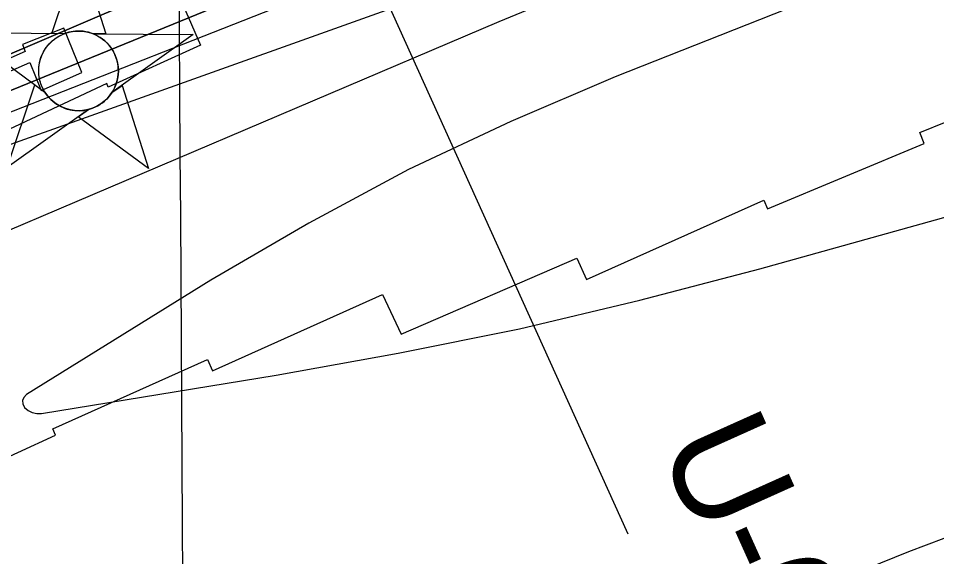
# Model space of a CAD drawing. Extents: x 3477039 to 3515015, y 546746 to 572297.
# Drawn here: x 3491621 to 3492325, y 564454 to 564867 of the extents above; entities that cross this region are included whole.
import ezdxf

# ---------------------------------------------------------------- set-up
doc = ezdxf.new("R2010")
doc.units = 0
for name, color, linetype in [('V-CHAN-DOCK', 7, 'Continuous'), ('V-CHAN-NAID', 7, 'Continuous'), ('V-GRID-MAJR', 7, 'Continuous'), ('V-RIVR-RANG', 7, 'Continuous'), ('V-RIVR-RANG-IDEN', 7, 'Continuous'), ('V-RRAP-RVMT', 7, 'Continuous'), ('V-TOPO-DPTH', 7, 'Continuous'), ('V-TOPO-MAJR', 7, 'Continuous'), ('V-TOPO-MINR', 7, 'Continuous')]:
    doc.layers.add(name, color=color, linetype=linetype)

msp = doc.modelspace()

# ---------------------------------------------------------------- linework, layer by layer
at = {"layer": 'V-CHAN-DOCK'}
msp.add_lwpolyline([(3491533.29, 564790.62), (3491629.49, 564832.96), (3491638.35, 564811.25), (3491669.53, 564825.09), (3491655.71, 564859.21), (3491623.95, 564846.54), (3491626.09, 564841.3), (3491529.03, 564798.53)], dxfattribs=at)
at = {"layer": 'V-CHAN-NAID'}
for points in [[(3491656.02, 564854.96), (3491646.44, 564855.03), (3491667.56, 564918.51), (3491687.79, 564854.73), (3491678.2, 564854.8), (3491676.62, 564855.38), (3491674.53, 564856), (3491672.49, 564856.45), (3491670.45, 564856.76), (3491669.28, 564856.87), (3491667.75, 564856.95), (3491666.03, 564856.95), (3491664.66, 564856.88), (3491662.75, 564856.68), (3491661.39, 564856.46), (3491659.6, 564856.08), (3491658.07, 564855.66), (3491657.04, 564855.33)], [(3491656.02, 564854.96), (3491579.53, 564855.5), (3491641.1, 564810.1), (3491639.98, 564812.01), (3491639.17, 564813.64), (3491638.35, 564815.61), (3491637.65, 564817.66), (3491637.29, 564818.98), (3491636.93, 564820.61), (3491636.68, 564822.06), (3491636.5, 564823.65), (3491636.39, 564825.39), (3491636.37, 564826.97), (3491636.48, 564829.05), (3491636.66, 564830.66), (3491637.06, 564832.87), (3491637.54, 564834.79), (3491638.14, 564836.68), (3491638.79, 564838.35), (3491639.52, 564839.94), (3491640.34, 564841.48), (3491641.4, 564843.21), (3491642.43, 564844.69), (3491643.43, 564845.95), (3491644.43, 564847.1), (3491645.74, 564848.44), (3491646.79, 564849.4), (3491648.51, 564850.8), (3491649.72, 564851.67), (3491651.41, 564852.74), (3491653.14, 564853.68), (3491654.58, 564854.37)], [(3491678.2, 564854.8), (3491754.69, 564854.26), (3491692.49, 564809.74), (3491693.4, 564811.23), (3491694.38, 564813.07), (3491695.09, 564814.66), (3491695.83, 564816.61), (3491696.38, 564818.4), (3491696.77, 564820.04), (3491697.14, 564822.05), (3491697.32, 564823.62), (3491697.45, 564825.83), (3491697.42, 564827.89), (3491697.23, 564830.11), (3491696.96, 564831.87), (3491696.47, 564834.1), (3491695.83, 564836.24), (3491695.08, 564838.22), (3491694.43, 564839.66), (3491693.43, 564841.58), (3491692.36, 564843.3), (3491691.15, 564845), (3491689.89, 564846.54), (3491688.62, 564847.91), (3491686.98, 564849.44), (3491685.24, 564850.85), (3491683.56, 564852.03), (3491681.67, 564853.16), (3491680.2, 564853.92)], [(3491674.46, 564796.83), (3491612.25, 564752.31), (3491633.38, 564815.79), (3491641.1, 564810.1), (3491641.73, 564809.14), (3491643.12, 564807.28), (3491644.33, 564805.86), (3491645.79, 564804.36), (3491647.18, 564803.11), (3491648.64, 564801.95), (3491650.04, 564800.97), (3491651.72, 564799.93), (3491653.43, 564799.02), (3491655.22, 564798.21), (3491656.67, 564797.65), (3491658.3, 564797.12), (3491660.52, 564796.56), (3491662.06, 564796.27), (3491664.08, 564796.02), (3491665.62, 564795.91), (3491667.48, 564795.89), (3491669.17, 564795.97), (3491670.88, 564796.14), (3491672.78, 564796.45)], [(3491692.49, 564809.74), (3491700.28, 564815.32), (3491720.51, 564751.54), (3491666.66, 564791.25), (3491674.46, 564796.83), (3491676.12, 564797.31), (3491677.73, 564797.87), (3491679.89, 564798.78), (3491681.63, 564799.67), (3491683.49, 564800.78), (3491685.23, 564801.99), (3491686.79, 564803.24), (3491688.07, 564804.41), (3491689.46, 564805.83), (3491690.66, 564807.23), (3491691.78, 564808.7)]]:
    msp.add_lwpolyline(points, close=True, dxfattribs=at)
msp.add_circle((3491666.91, 564826.43), 30.54, dxfattribs=at)
at = {"layer": 'V-GRID-MAJR'}
msp.add_spline([(3491798.96, 555464.66), (3491782.88, 558228.11), (3491747.62, 564289.07), (3491712.36, 570350.05), (3491712.34, 570353.12)], degree=3, dxfattribs=at)
at = {"layer": 'V-RIVR-RANG'}
msp.add_line((3491634.9, 565473.55), (3492088.16, 564471.27), dxfattribs=at)
at = {"layer": 'V-RRAP-RVMT'}
for points in [[(3492095.11, 564975.09), (3492001.32, 565191.88), (3491870.41, 565134.96), (3491859.23, 565159.73), (3491721.36, 565098.07), (3491717.42, 565106.54), (3491658.4, 565080.52), (3491760.53, 564846.25), (3491689.66, 564813.95), (3491688.52, 564816.8), (3491559.18, 564756.11)], [(3492195.18, 564720.68), (3492315.39, 564770.83), (3492312.07, 564779.21), (3492433.12, 564828.34), (3492431.52, 564832.5), (3492538.08, 564876.76), (3492548.78, 564853.34), (3492664.32, 564901.36), (3492675.57, 564875.42), (3492809.07, 564928.72), (3492789.18, 564979.38), (3492887.17, 565019.02), (3492915.98, 564948.81), (3493043.64, 564999.8), (3493045.89, 564994.11), (3493192.39, 565053.4), (3493175.01, 565099.18), (3493296.91, 565148.61)], [(3491504.52, 564480.45), (3491649.23, 564546.95), (3491647.16, 564551.79), (3491765.69, 564605.14), (3491769.7, 564596.33), (3491899.94, 564655), (3491914.16, 564624.51), (3492048.95, 564682.86), (3492056.4, 564666.46), (3492192.25, 564727.37), (3492195.18, 564720.68)]]:
    msp.add_lwpolyline(points, dxfattribs=at)
at = {"layer": 'V-TOPO-DPTH'}
for points in [[(3493739.17, 565613.85), (3493100.46, 565400.05), (3493070.29, 565388.47), (3492826.03, 565299.69), (3492603.89, 565223.36), (3492587.82, 565217.77), (3492571.77, 565212.11), (3492555.77, 565206.32), (3492539.79, 565200.46), (3492132.66, 565049.33), (3492000.16, 564998.79), (3491868.3, 564946.69), (3491737.38, 564892.24), (3491607.11, 564836.22)], [(3491607.11, 564836.22), (3491737.38, 564892.24), (3491868.3, 564946.69), (3492000.16, 564998.79), (3492132.66, 565049.33), (3492539.79, 565200.46), (3492555.77, 565206.32), (3492571.77, 565212.11), (3492587.82, 565217.77), (3492603.89, 565223.36), (3492826.03, 565299.69), (3493070.29, 565388.47), (3493100.46, 565400.05), (3493739.17, 565613.85)], [(3493241.94, 565412.43), (3493129.74, 565373.54), (3493017.28, 565335.42), (3492904.64, 565297.81), (3492588.3, 565193.39), (3492583.15, 565191.67), (3492578.01, 565189.93), (3492572.88, 565188.14), (3492567.77, 565186.33), (3492426.78, 565135.83), (3492351.37, 565108.25), (3492276.22, 565080.01), (3492201.44, 565050.78), (3492126.92, 565020.88), (3491375.59, 564713.69)], [(3491375.59, 564713.69), (3492126.92, 565020.88), (3492201.44, 565050.78), (3492276.22, 565080.01), (3492351.37, 565108.25), (3492426.78, 565135.83), (3492567.77, 565186.33), (3492572.88, 565188.14), (3492578.01, 565189.93), (3492583.15, 565191.67), (3492588.3, 565193.39), (3492904.64, 565297.81), (3493017.28, 565335.42), (3493129.74, 565373.54), (3493241.94, 565412.43)]]:
    msp.add_lwpolyline(points, dxfattribs=at)
at = {"layer": 'V-TOPO-MAJR'}
msp.add_lwpolyline([(3493326.15, 565405.03), (3493209.96, 565367.87), (3493093.78, 565330.7), (3492817.09, 565242.16), (3492791.41, 565233.96), (3492765.72, 565225.77), (3492740.03, 565217.61), (3492714.33, 565209.47), (3492702.35, 565205.69), (3492682.65, 565199.4), (3492662.97, 565193.05), (3492643.32, 565186.6), (3492623.7, 565180.07), (3492604.12, 565173.42), (3492584.57, 565166.67), (3492565.08, 565159.76), (3492545.62, 565152.76), (3492415.17, 565105.2), (3492330.64, 565074.01), (3492246.27, 565042.39), (3492162.14, 565010.12), (3492078.18, 564977.42), (3491369.77, 564698.38)], dxfattribs=at)
at = {"layer": 'V-TOPO-MINR'}
for points in [[(3493739.17, 565613.85), (3493100.46, 565400.05), (3493070.29, 565388.47), (3492826.03, 565299.69), (3492603.89, 565223.36), (3492587.82, 565217.77), (3492571.77, 565212.11), (3492555.77, 565206.32), (3492539.79, 565200.46), (3492132.66, 565049.33), (3492000.16, 564998.79), (3491868.3, 564946.69), (3491737.38, 564892.24), (3491607.11, 564836.22)], [(3493241.94, 565412.43), (3493129.74, 565373.54), (3493017.28, 565335.42), (3492904.64, 565297.81), (3492588.3, 565193.39), (3492583.15, 565191.67), (3492578.01, 565189.93), (3492572.88, 565188.14), (3492567.77, 565186.33), (3492426.78, 565135.83), (3492351.37, 565108.25), (3492276.22, 565080.01), (3492201.44, 565050.78), (3492126.92, 565020.88), (3491375.59, 564713.69)], [(3493248.94, 565340.91), (3493190.16, 565320.7), (3493137.69, 565302.63), (3493052.63, 565273.49), (3492967.51, 565244.55), (3492882.3, 565215.88), (3492797.02, 565187.4), (3492634.67, 565133.47), (3492616.05, 565127.22), (3492597.46, 565120.89), (3492578.92, 565114.43), (3492560.41, 565107.88), (3491557.26, 564749.6)], [(3493271.09, 565298.89), (3493155.34, 565261.18), (3493039.05, 565225.05), (3492616.39, 565098.48), (3492610.58, 565096.7), (3492604.79, 565094.86), (3492599.02, 565092.94), (3492593.27, 565090.97), (3492397.85, 565022.44), (3492294.79, 564985.17), (3492192.24, 564946.57), (3492090.47, 564905.96), (3491989.22, 564864.03), (3491417.38, 564620.61)], [(3492573.39, 565017.62), (3492078.41, 564821.79), (3491998.45, 564787.65), (3491919.89, 564750.75), (3491843.41, 564709.7), (3491768.33, 564665.88), (3491626.93, 564578.21), (3491624.95, 564575.95), (3491623.9, 564573.56), (3491624.26, 564570.97), (3491625.54, 564568.26), (3491628.4, 564565.96), (3491631.49, 564564.33), (3491634.93, 564563.69), (3491638.6, 564563.71), (3491818.49, 564592.99), (3491911.97, 564609.8), (3492005, 564628.67), (3492097.36, 564650.61), (3492189.26, 564674.61), (3492606.1, 564790.87)], [(3491615.77, 564160.01), (3491623.84, 564163.89), (3491631.98, 564167.62), (3492089.44, 564368.97), (3492196.12, 564414.34), (3492303.51, 564457.88), (3492411.96, 564498.72), (3492521.11, 564537.74), (3492729.65, 564609.33), (3492735.08, 564611.15), (3492740.54, 564612.91), (3492746.02, 564614.58), (3492751.52, 564616.19), (3493285.51, 564767.7)]]:
    msp.add_lwpolyline(points, dxfattribs=at)

# ---------------------------------------------------------------- texts
at = {"layer": 'V-RIVR-RANG-IDEN'}
msp.add_text('U-030', height=83, rotation=294.19233, dxfattribs=at).set_placement((3492110.68, 564539.31))

doc.saveas('drawing.dxf')
